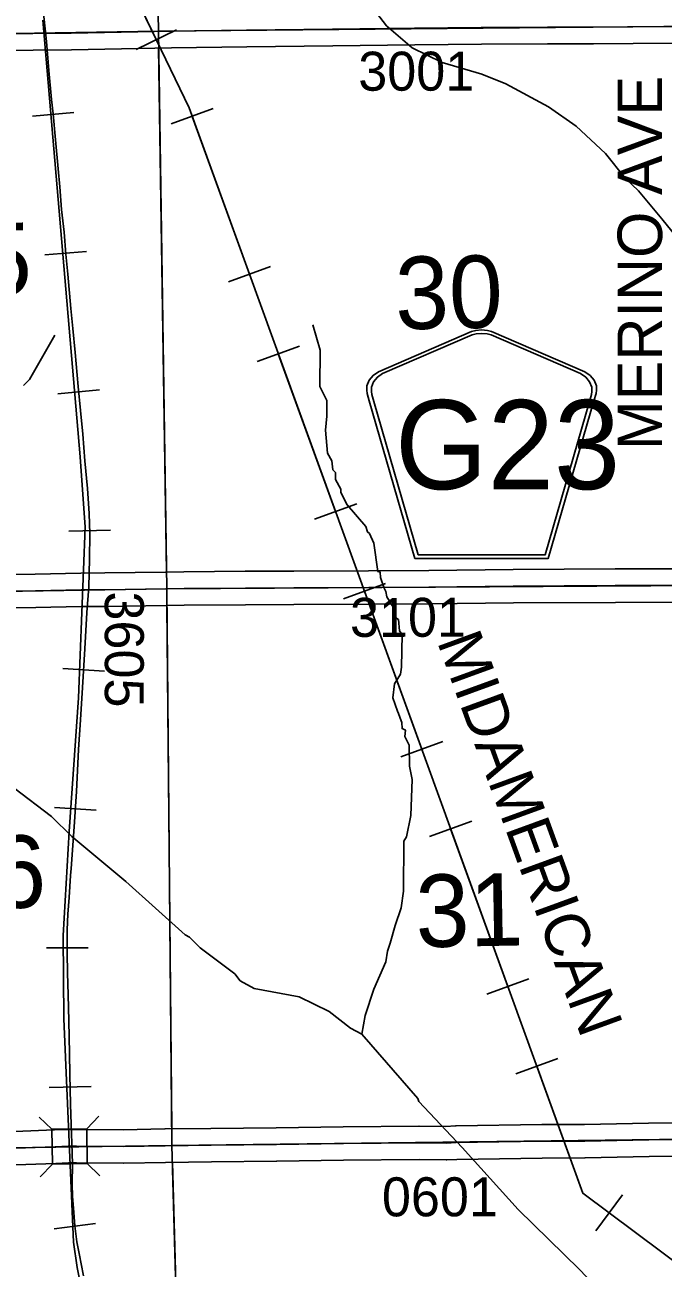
# Model space of a CAD drawing. Extents: x 23.6 to 68.7, y -63 to -29.
# Drawn here: x 44.304 to 45.45, y -39.827 to -37.596 of the extents above; entities that cross this region are included whole.
import ezdxf

# ---------------------------------------------------------------- set-up
doc = ezdxf.new("R2010")
doc.units = 0
for name, color, linetype in [('tdCoHydroRiver', 7, 'Continuous'), ('tdCoPipe', 7, 'Continuous'), ('tdCoPipeTxt', 7, 'Continuous'), ('tdCoRRCL', 7, 'Continuous'), ('tdCoSecRdNmbr', 7, 'Continuous'), ('tdCoSecRdTxt', 7, 'Continuous'), ('tdCoSecRteBand', 7, 'Continuous'), ('tdCoSecRteCL', 7, 'Continuous'), ('tdCoSectLine', 7, 'Continuous'), ('tdCoSectLinePart', 7, 'Continuous'), ('tdCoSectNmbr', 7, 'Continuous'), ('tdCoShieldCoRte', 7, 'Continuous'), ('tdCoStrucSec', 7, 'Continuous'), ('tdCoSurfConc', 7, 'Continuous'), ('tdCoSurfGravel', 7, 'Continuous'), ('tdCoTwpBndry', 7, 'Continuous'), ('tdCoTwpBndryShd', 7, 'Continuous')]:
    doc.layers.add(name, color=color, linetype=linetype)

msp = doc.modelspace()

# ---------------------------------------------------------------- linework, layer by layer
at = {"layer": 'tdCoHydroRiver'}
for points in [[(45.4059, -37.8937), (45.3819, -37.8715), (45.3465, -37.8272), (45.2937, -37.7781), (45.2442, -37.7433), (45.1676, -37.7022), (45.1246, -37.6849), (45.0534, -37.6634), (44.9995, -37.6371), (44.9533, -37.5981), (44.923, -37.5589), (44.8973, -37.5102), (44.894, -37.5008), (44.8795, -37.4725), (44.8536, -37.4033), (44.8504, -37.3986), (44.8439, -37.3782), (44.8295, -37.353), (44.8147, -37.2979), (44.8096, -37.249), (44.8061, -37.2159), (44.8013, -37.2128), (44.7915, -37.1719), (44.7856, -37.0504)], [(45.5203, -38.0331), (45.4478, -37.9444), (45.4059, -37.8937)], [(44.3012, -38.2436), (44.3122, -38.2325), (44.3572, -38.1531)], [(44.9089, -39.4075), (44.9149, -39.3743), (44.9303, -39.3268), (44.9519, -39.2776), (44.9549, -39.2587), (44.9595, -39.2444), (44.9687, -39.2128), (44.9794, -39.1811), (44.9839, -39.1511), (44.9846, -39.0611), (44.9892, -39.0531), (44.9968, -39.0152), (44.9993, -38.9504), (44.9944, -38.9268), (44.994, -38.8889), (44.986, -38.8732), (44.9874, -38.8622), (44.9811, -38.8591), (44.981, -38.848), (44.9794, -38.8449), (44.9745, -38.8323), (44.9729, -38.8276), (44.9648, -38.804), (44.9677, -38.7787), (44.9786, -38.7612), (44.98, -38.7486), (44.9811, -38.6902), (44.9763, -38.6839), (44.9745, -38.6634), (44.9697, -38.6603), (44.968, -38.6461), (44.9536, -38.6226), (44.9519, -38.6131), (44.9487, -38.6068), (44.9422, -38.5879), (44.9421, -38.5785), (44.9374, -38.5769), (44.9306, -38.5265), (44.9225, -38.5092), (44.9193, -38.5061), (44.9161, -38.4966), (44.8826, -38.4575), (44.8713, -38.4355), (44.8713, -38.4292), (44.8616, -38.4119), (44.8615, -38.3993), (44.8567, -38.3946), (44.855, -38.3788), (44.847, -38.3647), (44.8434, -38.3237), (44.8463, -38.2984), (44.8461, -38.27), (44.8332, -38.2449), (44.8342, -38.1801), (44.8211, -38.1345)], [(44.9089, -39.4075), (44.8883, -39.3966), (44.8502, -39.367), (44.7962, -39.3407), (44.7156, -39.3257), (44.6902, -39.3117), (44.6806, -39.2992), (44.6186, -39.2524), (44.5995, -39.2336), (44.5916, -39.229), (44.4849, -39.1337), (44.3878, -39.0526), (44.3512, -39.0166), (44.1477, -38.8623)], [(45.4267, -40.0063), (45.4089, -39.9855), (45.3941, -39.9566), (45.3777, -39.9326), (45.3711, -39.9134), (45.358, -39.8909), (45.2997, -39.83), (45.1897, -39.7221), (45.0892, -39.611), (45.0111, -39.5281), (45.0095, -39.5233), (44.9089, -39.4075)]]:
    msp.add_lwpolyline(points, dxfattribs=at)
at = {"layer": 'tdCoPipe'}
for p, q in [((44.5759, -37.6051), (44.5034, -37.6401)), ((44.6421, -37.7465), (44.5663, -37.774)), ((44.7449, -38.0297), (44.6692, -38.0572)), ((44.7968, -38.1727), (44.721, -38.2002)), ((44.8997, -38.4559), (44.824, -38.4834)), ((44.9516, -38.5989), (44.8758, -38.6265)), ((45.0544, -38.8821), (44.9787, -38.9096)), ((45.1063, -39.0251), (45.0305, -39.0527)), ((45.2091, -39.3083), (45.1335, -39.3358)), ((45.2611, -39.4514), (45.1853, -39.4789)), ((45.3771, -39.6959), (45.329, -39.7605))]:
    msp.add_line(p, q, dxfattribs=at)
for points in [[(49.235, -45.8846), (49.2228, -45.5859), (48.631, -45.0365), (48.3259, -44.4833), (47.6249, -43.6035), (47.2564, -43.6286), (47.2295, -42.7899), (46.7033, -42.0686), (46.5285, -41.5156), (46.0057, -40.6253), (45.6344, -39.9382), (45.306, -39.6932), (44.5987, -37.745), (44.3979, -37.3292), (44.3085, -36.8596)], [(44.5395, -37.6226), (44.4085, -37.3513)], [(44.707, -38.0434), (44.6042, -37.7603)], [(44.8617, -38.4697), (44.7589, -38.1865)], [(45.0165, -38.8959), (44.9137, -38.6127)], [(45.1712, -39.3221), (45.0684, -39.0389)], [(45.353, -39.7283), (45.306, -39.6932), (45.2232, -39.4651)]]:
    msp.add_lwpolyline(points, dxfattribs=at)
at = {"layer": 'tdCoRRCL'}
for p, q in [((44.3919, -37.7537), (44.3172, -37.7601)), ((44.4143, -38.0031), (44.3395, -38.0087)), ((44.4377, -38.2513), (44.363, -38.2582)), ((44.4575, -38.5029), (44.3826, -38.505)), ((44.4465, -38.7559), (44.3716, -38.7514)), ((44.4317, -39.0053), (44.3569, -39.001)), ((44.4174, -39.2527), (44.3424, -39.2527)), ((44.4226, -39.5017), (44.3476, -39.5035)), ((44.4305, -39.7476), (44.3561, -39.7572))]:
    msp.add_line(p, q, dxfattribs=at)
for points in [[(44.3371, -37.5751), (44.3424, -37.626), (44.3466, -37.6779), (44.3515, -37.7303), (44.3544, -37.7558), (44.3584, -37.8022), (44.3636, -37.8543), (44.3665, -37.8868), (44.3696, -37.9275), (44.3741, -37.9683), (44.377, -38.0074), (44.3806, -38.0438), (44.3864, -38.105), (44.3864, -38.1052), (44.3901, -38.1408), (44.394, -38.1841), (44.3995, -38.2454), (44.4034, -38.2882), (44.4076, -38.3309), (44.4116, -38.3783), (44.416, -38.4281), (44.4192, -38.4732), (44.4202, -38.5097), (44.42, -38.5548), (44.4184, -38.6048), (44.4152, -38.6507), (44.4113, -38.7157), (44.4071, -38.7852), (44.4037, -38.8436), (44.4, -38.8969), (44.3961, -38.9718), (44.3924, -39.0355), (44.3868, -39.1102), (44.3859, -39.1226), (44.383, -39.1624), (44.3809, -39.192), (44.3799, -39.2203), (44.3799, -39.262), (44.3801, -39.2974), (44.3817, -39.337), (44.3825, -39.3836), (44.384, -39.4421), (44.3846, -39.4799), (44.3859, -39.5333), (44.3867, -39.5698), (44.388, -39.6031), (44.389, -39.6403), (44.3885, -39.677), (44.3893, -39.6982), (44.3911, -39.72), (44.3932, -39.7517), (44.3969, -39.78), (44.4016, -39.8039), (44.4048, -39.8199), (44.4092, -39.8411)], [(44.4092, -39.8411), (44.4048, -39.8199), (44.4016, -39.8039), (44.3969, -39.78), (44.3932, -39.7517), (44.3911, -39.72), (44.3893, -39.6982), (44.3885, -39.677), (44.389, -39.6403), (44.388, -39.6031), (44.3867, -39.5698), (44.3859, -39.5333), (44.3846, -39.4799), (44.384, -39.4421), (44.3825, -39.3836), (44.3817, -39.337), (44.3801, -39.2974), (44.3799, -39.262), (44.3799, -39.2203), (44.3809, -39.192), (44.383, -39.1624), (44.3859, -39.1226), (44.3868, -39.1102), (44.3924, -39.0355), (44.3961, -38.9718), (44.4, -38.8969), (44.4037, -38.8436), (44.4071, -38.7852), (44.4113, -38.7157), (44.4152, -38.6507), (44.4184, -38.6048), (44.42, -38.5548), (44.4202, -38.5097), (44.4192, -38.4732), (44.416, -38.4281), (44.4116, -38.3783), (44.4076, -38.3309), (44.4034, -38.2882), (44.3995, -38.2454), (44.394, -38.1841), (44.3901, -38.1408), (44.3864, -38.1052), (44.3864, -38.105), (44.3806, -38.0438), (44.377, -38.0074), (44.3741, -37.9683), (44.3696, -37.9275), (44.3665, -37.8868), (44.3636, -37.8543), (44.3584, -37.8022), (44.3544, -37.7558), (44.3515, -37.7303), (44.3466, -37.6779), (44.3424, -37.626), (44.3371, -37.5751)], [(44.5432, -41.5225), (44.5466, -41.3181), (44.5838, -40.4912), (44.5836, -40.4699), (44.582, -40.4524), (44.5753, -40.4244), (44.5606, -40.3698), (44.4711, -40.0644), (44.4161, -39.9102), (44.4046, -39.8629), (44.3975, -39.8263), (44.3913, -39.781), (44.3736, -39.3802), (44.3723, -39.2302), (44.3833, -39.0439), (44.4001, -38.8038), (44.4117, -38.4975), (44.4027, -38.3713), (44.3358, -37.5874)]]:
    msp.add_lwpolyline(points, dxfattribs=at)
at = {"layer": 'tdCoSecRteBand'}
for points in [[(45.4673, -37.6291), (45.3247, -37.6304), (45.3246, -37.6304), (45.3245, -37.6304), (45.2423, -37.6304), (45.1237, -37.631), (45.004, -37.6318), (44.8565, -37.6339), (44.8565, -37.6339), (44.8565, -37.6339), (44.7021, -37.6357), (44.7021, -37.6357), (44.7021, -37.6357), (44.567, -37.6372), (44.3876, -37.6409), (44.3874, -37.6409), (44.3873, -37.6409), (44.3183, -37.6417), (44.2219, -37.6429)], [(44.1705, -38.5844), (44.3223, -38.5819), (44.404, -38.5803), (44.4041, -38.5803), (44.4043, -38.5802), (44.447, -38.5798), (44.5564, -38.5783), (44.5891, -38.5778), (44.5892, -38.5778), (44.5893, -38.5778), (44.6996, -38.5768), (44.6997, -38.5768), (44.6998, -38.5768), (44.7867, -38.5763), (44.7867, -38.5763), (44.7867, -38.5763), (44.9211, -38.5759), (45.029, -38.5751), (45.1804, -38.5733), (45.1806, -38.5733), (45.1807, -38.5733), (45.364, -38.5726), (45.364, -38.5726), (45.3641, -38.5726), (45.4941, -38.5725)], [(45.495, -38.6325), (45.3642, -38.6326), (45.181, -38.6333), (45.0297, -38.6351), (45.0296, -38.6351), (45.0296, -38.6351), (44.9215, -38.6359), (44.9214, -38.6359), (44.9213, -38.6359), (44.7869, -38.6363), (44.7001, -38.6368), (44.5899, -38.6378), (44.5573, -38.6383), (44.4478, -38.6398), (44.4477, -38.6398), (44.4476, -38.6398), (44.405, -38.6402), (44.3234, -38.6419), (44.3233, -38.6419), (44.3233, -38.6419), (44.1714, -38.6444)], [(44.2857, -39.5821), (44.3569, -39.5795), (44.3805, -39.5785), (44.3813, -39.5785), (44.3821, -39.5785), (44.3966, -39.5787), (44.4805, -39.5791), (44.5552, -39.5777), (44.5552, -39.5777), (44.5553, -39.5777), (44.6378, -39.5766), (44.6378, -39.5766), (44.6379, -39.5766), (44.7552, -39.5754), (44.8753, -39.5736), (44.8754, -39.5736), (44.8755, -39.5736), (45.0114, -39.5726), (45.0117, -39.5726), (45.0119, -39.5726), (45.0598, -39.573), (45.0772, -39.5722), (45.0776, -39.5722), (45.0781, -39.5722), (45.2319, -39.5698), (45.2321, -39.5698), (45.2323, -39.5698), (45.3088, -39.5696), (45.4236, -39.5673), (45.4236, -39.5673), (45.4237, -39.5673), (45.5101, -39.5659)], [(45.5112, -39.6259), (45.4247, -39.6273), (45.3098, -39.6296), (45.3095, -39.6296), (45.3092, -39.6296), (45.2327, -39.6298), (45.0794, -39.6322), (45.0617, -39.633), (45.0609, -39.633), (45.0601, -39.633), (45.0116, -39.6326), (44.876, -39.6336), (44.756, -39.6354), (44.7559, -39.6354), (44.7559, -39.6354), (44.6386, -39.6365), (44.5562, -39.6377), (44.4813, -39.6391), (44.481, -39.6391), (44.4806, -39.6391), (44.3962, -39.6387), (44.396, -39.6387), (44.3959, -39.6387), (44.3821, -39.6385), (44.3593, -39.6395), (44.3592, -39.6395), (44.3591, -39.6395), (44.2877, -39.6421)]]:
    msp.add_lwpolyline(points, dxfattribs=at)
at = {"layer": 'tdCoSecRteCL'}
for points in [[(44.0426, -37.6163), (44.0606, -37.6157), (44.1769, -37.6133), (44.2215, -37.6129), (44.3179, -37.6117), (44.387, -37.6109), (44.5666, -37.6072), (44.7018, -37.6057), (44.8561, -37.6039), (45.0037, -37.6018), (45.1235, -37.601), (45.2423, -37.6004), (45.3245, -37.6004), (45.4671, -37.5991), (45.5165, -37.5987)], [(43.0556, -38.6313), (43.076, -38.6312), (43.2628, -38.6285), (43.3641, -38.6267), (43.562, -38.6244), (43.6473, -38.6234), (43.8376, -38.6201), (44.0012, -38.6168), (44.0581, -38.6159), (44.0785, -38.6156), (44.1709, -38.6144), (44.3228, -38.6119), (44.4046, -38.6102), (44.4473, -38.6098), (44.5569, -38.6083), (44.5895, -38.6078), (44.6999, -38.6068), (44.7868, -38.6063), (44.9212, -38.6059), (45.0293, -38.6051), (45.1808, -38.6033), (45.3641, -38.6026), (45.5102, -38.6024), (45.5244, -38.6022)], [(44.0719, -39.6164), (44.0992, -39.6162), (44.1896, -39.6144), (44.2866, -39.6121), (44.358, -39.6095), (44.3817, -39.6085), (44.3963, -39.6087), (44.4808, -39.6091), (44.5557, -39.6077), (44.6382, -39.6066), (44.7556, -39.6054), (44.8757, -39.6036), (45.0116, -39.6026), (45.0604, -39.603), (45.0785, -39.6022), (45.2324, -39.5998), (45.3092, -39.5996), (45.4242, -39.5973), (45.523, -39.5957), (45.541, -39.5955)]]:
    msp.add_lwpolyline(points, dxfattribs=at)
at = {"layer": 'tdCoSectLine'}
for points in [[(44.5249, -36.6101), (44.5434, -37.6076)], [(43.5404, -37.6235), (44.5434, -37.6076)], [(44.5434, -37.6076), (45.5162, -37.5986)], [(44.5434, -37.6076), (44.5586, -38.6082)], [(43.5584, -38.6245), (44.5586, -38.6082)], [(44.5586, -38.6082), (45.5241, -38.6021)], [(44.5679, -39.6075), (44.5586, -38.6082)], [(44.5679, -39.6075), (45.5407, -39.5955)], [(43.5662, -39.622), (44.5679, -39.6075)], [(44.5679, -39.6075), (44.596, -40.6132)]]:
    msp.add_lwpolyline(points, dxfattribs=at)
at = {"layer": 'tdCoSectLinePart'}
for points in [[(44.5439, -37.6376), (44.5582, -38.5783)], [(44.5676, -39.5779), (44.5589, -38.6384)], [(44.5687, -39.6379), (44.596, -40.6132)]]:
    msp.add_lwpolyline(points, dxfattribs=at)
at = {"layer": 'tdCoShieldCoRte'}
for points in [[(45.0043, -38.5538), (44.9223, -38.2709), (44.9185, -38.2577), (44.9177, -38.2519), (44.9177, -38.244), (44.922, -38.2337), (44.9292, -38.2252), (44.9388, -38.2186), (45.1061, -38.1462), (45.1136, -38.1446), (45.124, -38.1437), (45.1345, -38.1446), (45.142, -38.1462), (45.3093, -38.2186), (45.3188, -38.2252), (45.3261, -38.2337), (45.3304, -38.244), (45.3304, -38.2519), (45.3296, -38.2577), (45.3257, -38.2709), (45.2438, -38.5538)], [(45.0101, -38.5475), (44.9304, -38.2722), (44.9267, -38.2596), (44.926, -38.2539), (44.926, -38.2464), (44.9301, -38.2365), (44.937, -38.2284), (44.9462, -38.222), (45.1068, -38.1525), (45.114, -38.1509), (45.124, -38.15), (45.134, -38.1509), (45.1413, -38.1525), (45.3019, -38.222), (45.311, -38.2284), (45.318, -38.2365), (45.3221, -38.2464), (45.3221, -38.2539), (45.3214, -38.2596), (45.3177, -38.2722), (45.2379, -38.5475)]]:
    msp.add_lwpolyline(points, close=True, dxfattribs=at)
at = {"layer": 'tdCoStrucSec'}
for p, q in [((44.3521, -39.5783), (44.3296, -39.5565)), ((44.4147, -39.5773), (44.4365, -39.5549)), ((44.353, -39.6409), (44.3312, -39.6633)), ((44.4156, -39.6399), (44.4381, -39.6617))]:
    msp.add_line(p, q, dxfattribs=at)
msp.add_lwpolyline([(44.4147, -39.5773), (44.4156, -39.6399), (44.353, -39.6409), (44.3521, -39.5783)], close=True, dxfattribs=at)
at = {"layer": 'tdCoSurfConc'}
msp.add_lwpolyline([(44.0581, -38.6159), (44.0785, -38.6156), (44.1709, -38.6144), (44.3228, -38.6119), (44.4046, -38.6102)], dxfattribs=at)
at = {"layer": 'tdCoSurfGravel'}
for points in [[(44.0426, -37.6163), (44.0606, -37.6157), (44.1769, -37.6133), (44.2215, -37.6129), (44.3179, -37.6117), (44.387, -37.6109), (44.5666, -37.6072), (44.7018, -37.6057), (44.8561, -37.6039), (45.0037, -37.6018), (45.1235, -37.601), (45.2423, -37.6004), (45.3245, -37.6004), (45.4671, -37.5991)], [(44.4046, -38.6102), (44.4473, -38.6098), (44.5569, -38.6083)], [(44.5569, -38.6083), (44.5895, -38.6078), (44.6999, -38.6068), (44.7868, -38.6063), (44.9212, -38.6059), (45.0293, -38.6051), (45.1808, -38.6033), (45.3641, -38.6026), (45.5102, -38.6024)], [(44.5557, -39.6077), (44.6382, -39.6066), (44.7556, -39.6054), (44.8757, -39.6036), (45.0116, -39.6026), (45.0604, -39.603), (45.0785, -39.6022), (45.2324, -39.5998), (45.3092, -39.5996), (45.4242, -39.5973), (45.523, -39.5957)], [(44.0719, -39.6164), (44.0992, -39.6162), (44.1896, -39.6144), (44.2866, -39.6121), (44.358, -39.6095), (44.3817, -39.6085), (44.3963, -39.6087), (44.4808, -39.6091), (44.5557, -39.6077)]]:
    msp.add_lwpolyline(points, dxfattribs=at)
at = {"layer": 'tdCoTwpBndry'}
for points in [[(44.5582, -38.5782), (44.5439, -37.6376)], [(44.5676, -39.5775), (44.5589, -38.6382)], [(44.596, -40.6132), (44.5687, -39.6375)]]:
    msp.add_lwpolyline(points, dxfattribs=at)
at = {"layer": 'tdCoTwpBndryShd'}
for points in [[(45.4662, -47.5782), (45.2886, -47.5798), (45.2913, -47.032), (44.6825, -47.037), (44.6731, -46.5813), (44.659, -45.6063), (44.6438, -44.6042), (44.6289, -43.6086), (44.6126, -42.6121), (44.6006, -41.6086), (44.596, -40.6132), (44.5679, -39.6075), (44.5586, -38.6082), (44.5434, -37.6076), (44.5249, -36.6101), (44.5204, -35.6065), (44.4936, -34.6124), (44.4817, -33.64)], [(38.6195, -39.6934), (39.5616, -39.6843), (39.5742, -39.6838), (40.5611, -39.6683), (41.5683, -39.6541), (42.5674, -39.6377), (43.5662, -39.622), (44.5679, -39.6075), (45.5407, -39.5955), (46.5429, -39.583), (47.54, -39.5686), (48.539, -39.5548), (49.5382, -39.5405), (50.5363, -39.5259), (51.521, -39.5092), (52.5152, -39.4896), (53.5218, -39.475), (54.5113, -39.4623), (55.5087, -39.4446), (56.5102, -39.4286)]]:
    msp.add_lwpolyline(points, dxfattribs=at)

# ---------------------------------------------------------------- texts
at = {"layer": 'tdCoPipeTxt'}
msp.add_text('MIDAMERICAN', height=0.08, rotation=290.0311, dxfattribs=at).set_placement((45.0434, -38.7025))
at = {"layer": 'tdCoSecRdNmbr'}
for s, rotation, p in [('3001', 0.035, (44.9025, -37.7143)), ('3605', 270.0326, (44.4472, -38.613)), ('3101', 0.035, (44.8877, -38.6945)), ('0601', 0.035, (44.945, -39.7345))]:
    msp.add_text(s, height=0.07, rotation=rotation, dxfattribs=at).set_placement(p)
at = {"layer": 'tdCoSecRdTxt'}
msp.add_text('MERINO AVE', height=0.08, rotation=90, dxfattribs=at).set_placement((45.4482, -38.3592))
at = {"layer": 'tdCoSectNmbr'}
for s, rotation, p in [('25', 1.0343, (44.1236, -38.084)), ('30', 1.035, (44.9697, -38.1427)), ('36', 1.0344, (44.1493, -39.1835)), ('31', 1.035, (45.0064, -39.2517))]:
    msp.add_text(s, height=0.13, rotation=rotation, dxfattribs=at).set_placement(p)
at = {"layer": 'tdCoShieldCoRte'}
msp.add_text('G23', height=0.16, dxfattribs=at).set_placement((44.9685, -38.4295))

doc.saveas('drawing.dxf')
